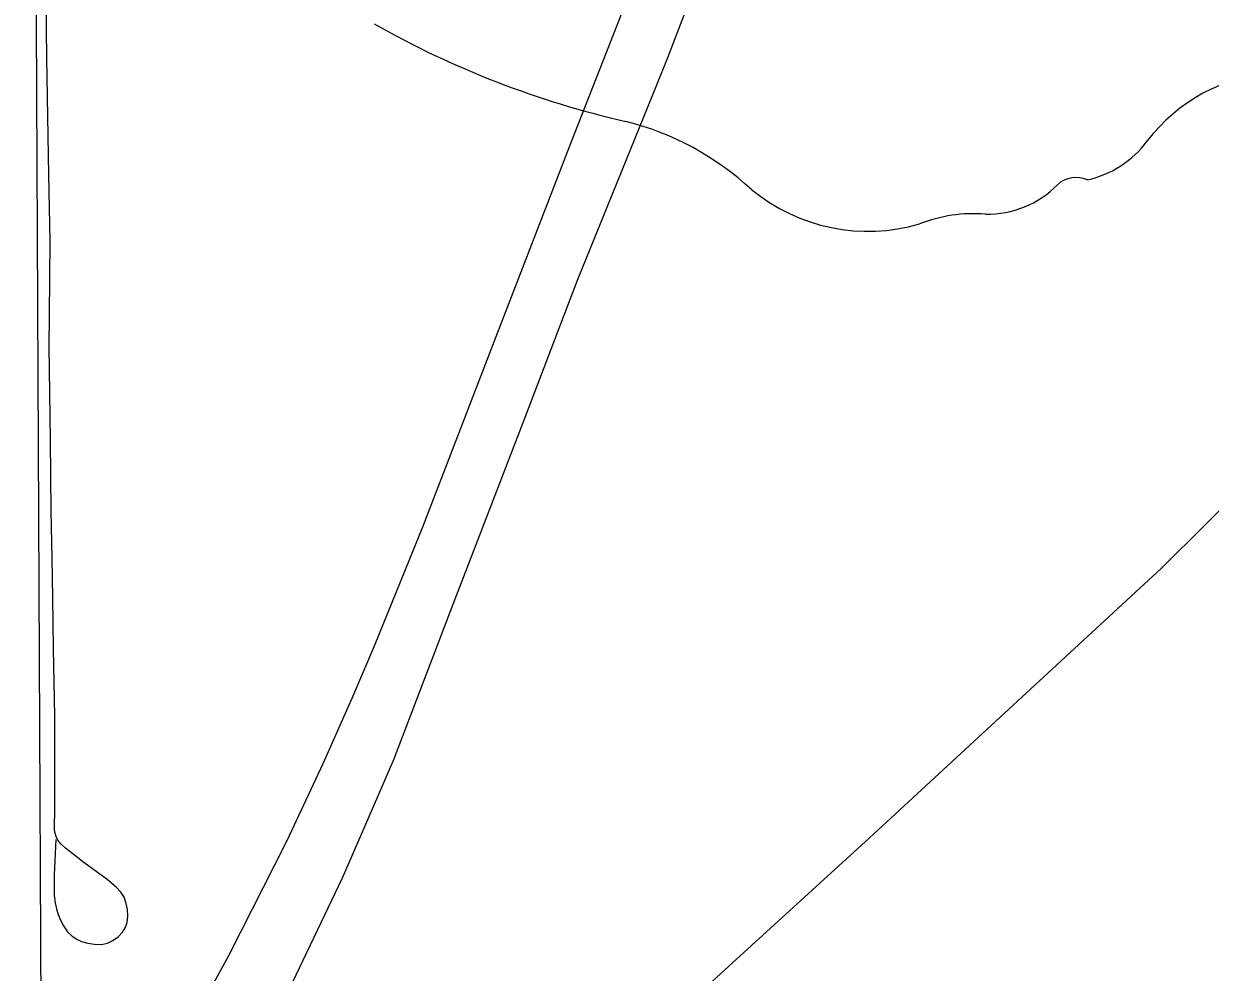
# Model space of a CAD drawing. Extents: x 0 to 34, y 0 to 22.
# Drawn here: x 18.2539 to 18.5129, y 11.8153 to 12.0222 of the extents above; entities that cross this region are included whole.
import ezdxf

# ---------------------------------------------------------------- set-up
doc = ezdxf.new("R2010")
doc.units = 0
for name, color, linetype in [('GM_X_County_Road', 7, 'Continuous'), ('GM_X_Section', 7, 'Continuous'), ('GM_X_State_Route', 7, 'Continuous'), ('GM_X_State_Shield', 7, 'Continuous'), ('GM_X_Township_Road', 7, 'Continuous')]:
    doc.layers.add(name, color=color, linetype=linetype)

msp = doc.modelspace()

# ---------------------------------------------------------------- linework, layer by layer
at = {"layer": 'GM_X_County_Road'}
msp.add_lwpolyline([(18.262479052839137, 11.6830005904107), (18.26985471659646, 11.690314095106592), (18.351384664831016, 11.764878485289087), (18.40860661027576, 11.817359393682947), (18.438426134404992, 11.844556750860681), (18.502247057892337, 11.903475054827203), (18.511710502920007, 11.91293852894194), (18.52423732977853, 11.92531000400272), (18.540138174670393, 11.942528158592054), (18.551403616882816, 11.955110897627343), (18.64729342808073, 12.060986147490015), (18.703620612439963, 12.123110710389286), (18.717060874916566, 12.137843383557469)], dxfattribs=at)
at = {"layer": 'GM_X_Section'}
msp.add_lwpolyline([(18.253871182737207, 12.607503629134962), (19.256032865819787, 12.601249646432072), (19.26986874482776, 11.599241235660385), (18.25870513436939, 11.591417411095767)], close=True, dxfattribs=at)
at = {"layer": 'GM_X_State_Route'}
for points in [[(18.28819755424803, 11.799768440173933), (18.29866140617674, 11.818894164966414), (18.311300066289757, 11.843898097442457), (18.31921008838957, 11.860818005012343), (18.325585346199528, 11.875047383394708), (18.330450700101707, 11.886474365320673), (18.34096429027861, 11.912435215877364), (18.356635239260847, 11.953054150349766), (18.37343708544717, 11.99655007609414), (18.390462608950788, 12.03997138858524), (18.45002714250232, 12.193592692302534), (18.460031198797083, 12.218745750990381), (18.466350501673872, 12.234640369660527), (18.471532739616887, 12.247664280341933), (18.473185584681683, 12.251821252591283), (18.48853965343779, 12.291775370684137), (18.50951709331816, 12.343361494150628), (18.521111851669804, 12.368738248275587)], [(18.29192575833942, 11.7722541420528), (18.295150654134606, 11.77834981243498), (18.303862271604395, 11.794797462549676), (18.31335058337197, 11.814724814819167), (18.323441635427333, 11.835907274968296), (18.329033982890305, 11.848738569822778), (18.334682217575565, 11.861687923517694), (18.347625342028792, 11.895602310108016), (18.363259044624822, 11.936215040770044), (18.374773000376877, 11.966307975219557), (18.39202844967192, 12.00890911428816), (18.394433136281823, 12.014849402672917), (18.41565294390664, 12.07011405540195), (18.450598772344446, 12.159833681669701), (18.468606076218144, 12.206144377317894), (18.47357704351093, 12.219081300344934), (18.479337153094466, 12.234043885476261), (18.485836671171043, 12.250951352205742), (18.48791204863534, 12.25633863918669)]]:
    msp.add_lwpolyline(points, dxfattribs=at)
at = {"layer": 'GM_X_State_Shield'}
for centre, radius, start, end in [((18.43002833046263, 12.197840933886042), 0.20192143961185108, 240.41292222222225, 257.1985), ((18.52953910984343, 11.97340331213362), 0.03830339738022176, 94.40312222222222, 142.57675), ((18.369828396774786, 11.939681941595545), 0.06317724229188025, 47.184155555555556, 75.83597222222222), ((18.481008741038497, 12.01019102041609), 0.022595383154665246, 282.8731916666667, 323.27711111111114), ((18.483573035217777, 11.982680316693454), 0.006013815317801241, 65.75173055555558, 132.64842222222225), ((18.438158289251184, 12.017048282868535), 0.0400896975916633, 230.70037222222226, 286.29183611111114), ((18.464250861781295, 12.00206187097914), 0.02135989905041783, 268.7770194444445, 315.54927222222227), ((18.461322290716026, 11.947858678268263), 0.03294109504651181, 85.69512222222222, 111.20994722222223)]:
    msp.add_arc(centre, radius, start, end, dxfattribs=at)
at = {"layer": 'GM_X_Township_Road'}
msp.add_lwpolyline([(18.260857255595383, 11.844233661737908), (18.260478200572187, 11.836497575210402), (18.26054659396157, 11.83204859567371), (18.26071436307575, 11.830439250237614), (18.260987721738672, 11.829103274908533), (18.261366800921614, 11.82787299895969), (18.26195085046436, 11.826468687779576), (18.26256603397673, 11.82537506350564), (18.263417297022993, 11.824107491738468), (18.264411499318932, 11.823150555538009), (18.26547404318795, 11.822460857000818), (18.266499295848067, 11.821982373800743), (18.267866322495, 11.821609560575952), (18.269338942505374, 11.821404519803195), (18.27084888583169, 11.82132994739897), (18.272147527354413, 11.821609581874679), (18.27330952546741, 11.822187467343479), (18.27450875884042, 11.823007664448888), (18.275397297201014, 11.82400184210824), (18.276012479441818, 11.824958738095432), (18.2764287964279, 11.826158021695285), (18.276565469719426, 11.827525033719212), (18.276497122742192, 11.828929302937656), (18.276254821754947, 11.83026527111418), (18.275813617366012, 11.831632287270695), (18.275092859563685, 11.832732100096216), (18.274067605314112, 11.833856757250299), (18.272072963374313, 11.835490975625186), (18.267008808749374, 11.839188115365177), (18.262988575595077, 11.842326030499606), (18.261994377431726, 11.843282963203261), (18.261292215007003, 11.844096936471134), (18.260931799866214, 11.844867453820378), (18.26072678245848, 11.845606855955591), (18.260602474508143, 11.846327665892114), (18.260627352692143, 11.851230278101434), (18.260683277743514, 11.860438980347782), (18.260658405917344, 11.871126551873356), (18.260378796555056, 11.88592759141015), (18.26021103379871, 11.896950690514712), (18.260061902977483, 11.905662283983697), (18.25988793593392, 11.915858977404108), (18.259701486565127, 11.931480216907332), (18.259577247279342, 11.941676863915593), (18.259459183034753, 11.951712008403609), (18.259502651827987, 11.958621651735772), (18.259614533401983, 11.9749015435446), (18.259372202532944, 11.989292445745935), (18.258918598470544, 12.014781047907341), (18.258843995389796, 12.020988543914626), (18.2588316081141, 12.047583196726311)], dxfattribs=at)

doc.saveas('drawing.dxf')
